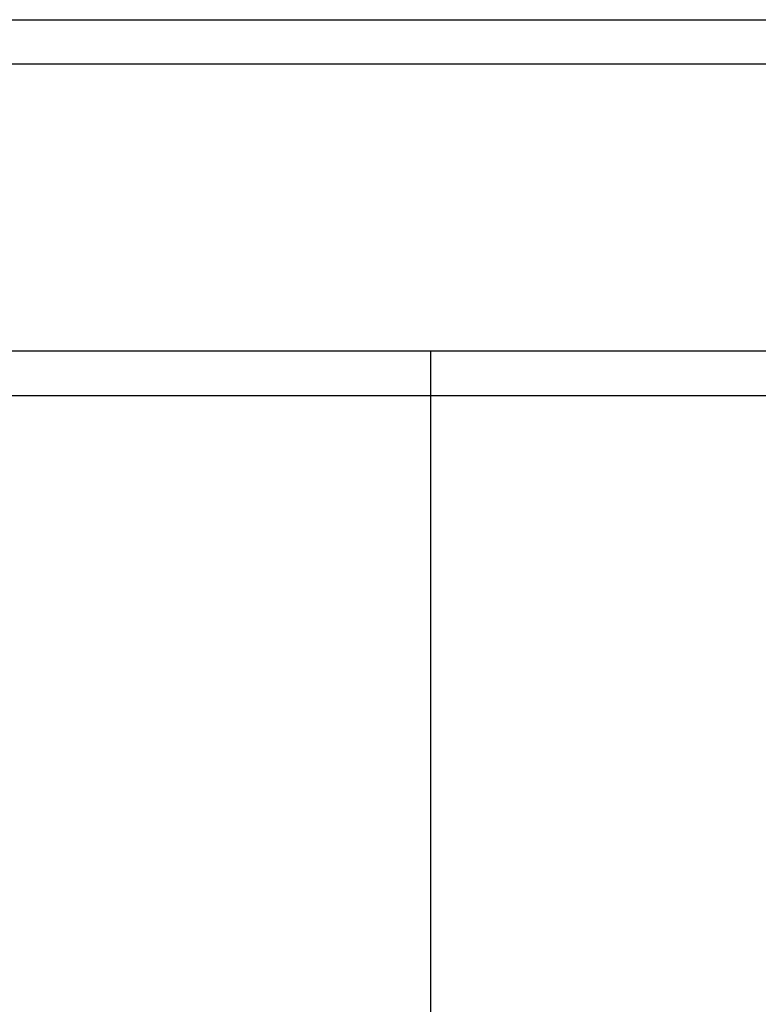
# Model space of a CAD drawing. Header units: millimetres. Extents: x 15 to 2005, y -26 to 622.
# Tile 488 of 656: x 152.55 to 154.22, y -13.72 to -11.49. Entities that reach past the tile are written whole.
import ezdxf

# ---------------------------------------------------------------- set-up
doc = ezdxf.new("R2010")
doc.units = ezdxf.units.MM

msp = doc.modelspace()

# ---------------------------------------------------------------- linework, layer by layer
at = {"color": 7, "linetype": 'Continuous'}
for p, q in [((80.9965, -11.4932), (167.9668, -11.4932)), ((91.9817, -11.5932), (156.9817, -11.5932)), ((91.9817, -12.2432), (156.9817, -12.2432)), ((153.4817, -15.9432), (153.4817, -12.2432)), ((94.4799, -12.3449), (154.4834, -12.3449))]:
    msp.add_line(p, q, dxfattribs=at)

doc.saveas('drawing.dxf')
